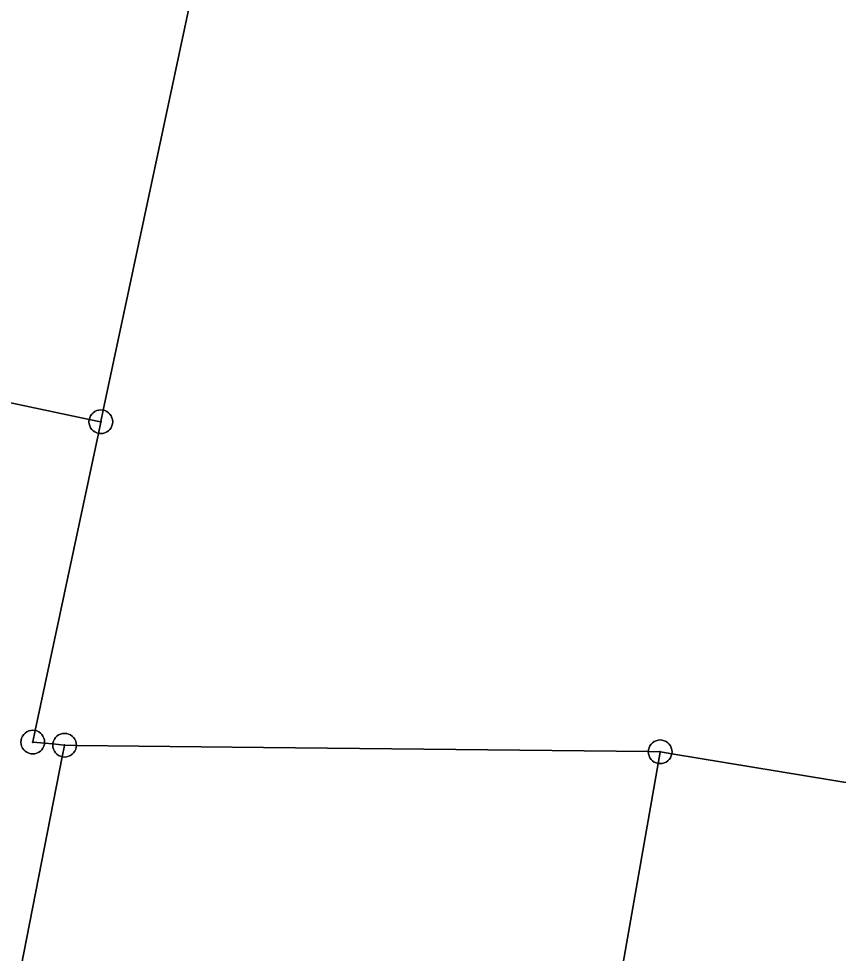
# Model space of a CAD drawing. Extents: x -645676 to -642474, y -1077513 to -1072613.
# Drawn here: x -644194.07 to -644159.48, y -1074975.52 to -1074936.06 of the extents above; entities that cross this region are included whole.
import ezdxf

# ---------------------------------------------------------------- set-up
doc = ezdxf.new("R2010")
doc.units = 0
doc.layers.add('KN', color=7, linetype='Continuous')

msp = doc.modelspace()

# ---------------------------------------------------------------- linework, layer by layer
at = {"layer": 'KN'}
for points in [[(-644186.21, -1074932.45), (-644190.5, -1074952.59), (-644190.51, -1074952.59), (-644190.6, -1074952.58), (-644190.69, -1074952.59), (-644190.77, -1074952.61), (-644190.85, -1074952.65), (-644190.92, -1074952.7), (-644190.98, -1074952.76), (-644191.03, -1074952.83), (-644191.07, -1074952.91), (-644191.09, -1074952.98), (-644221.78, -1074946.47)], [(-644158.65, -1074968.39), (-644166.51, -1074967.09), (-644166.5, -1074967.01), (-644166.51, -1074966.92), (-644166.53, -1074966.84), (-644166.57, -1074966.76), (-644166.62, -1074966.69), (-644166.68, -1074966.63), (-644166.75, -1074966.58), (-644166.83, -1074966.54), (-644166.91, -1074966.52), (-644167, -1074966.51), (-644167.09, -1074966.52), (-644167.17, -1074966.54), (-644167.25, -1074966.58), (-644167.32, -1074966.63), (-644167.38, -1074966.69), (-644167.43, -1074966.76), (-644167.47, -1074966.84), (-644167.49, -1074966.92), (-644167.5, -1074967), (-644183.73, -1074966.83), (-644191.63, -1074966.74), (-644191.63, -1074966.73), (-644191.64, -1074966.64), (-644191.66, -1074966.56), (-644191.7, -1074966.48), (-644191.75, -1074966.41), (-644191.81, -1074966.35), (-644191.88, -1074966.3), (-644191.96, -1074966.26), (-644192.04, -1074966.24), (-644192.13, -1074966.23), (-644192.22, -1074966.24), (-644192.3, -1074966.26), (-644192.38, -1074966.3), (-644192.45, -1074966.35), (-644192.51, -1074966.41), (-644192.56, -1074966.48), (-644192.6, -1074966.56), (-644192.62, -1074966.64), (-644192.63, -1074966.68), (-644192.97, -1074966.65), (-644192.97, -1074966.6), (-644192.98, -1074966.51), (-644193, -1074966.43), (-644193.04, -1074966.35), (-644193.09, -1074966.28), (-644193.15, -1074966.22), (-644193.22, -1074966.17), (-644193.3, -1074966.13), (-644193.37, -1074966.11), (-644190.7, -1074953.57), (-644190.69, -1074953.57), (-644190.6, -1074953.58), (-644190.51, -1074953.57), (-644190.43, -1074953.55), (-644190.35, -1074953.51), (-644190.28, -1074953.46), (-644190.22, -1074953.4), (-644190.17, -1074953.33), (-644190.13, -1074953.25), (-644190.11, -1074953.17), (-644190.1, -1074953.08), (-644190.11, -1074952.99), (-644190.13, -1074952.91), (-644190.17, -1074952.83), (-644190.22, -1074952.76), (-644190.28, -1074952.7), (-644190.35, -1074952.65), (-644190.43, -1074952.61), (-644190.5, -1074952.59), (-644186.21, -1074932.45)], [(-644221.78, -1074946.47), (-644191.09, -1074952.98), (-644191.09, -1074952.99), (-644191.1, -1074953.08), (-644191.09, -1074953.17), (-644191.07, -1074953.25), (-644191.03, -1074953.33), (-644190.98, -1074953.4), (-644190.92, -1074953.46), (-644190.85, -1074953.51), (-644190.77, -1074953.55), (-644190.7, -1074953.57), (-644193.37, -1074966.11), (-644193.38, -1074966.11), (-644193.47, -1074966.1), (-644193.56, -1074966.11), (-644193.64, -1074966.13), (-644193.72, -1074966.17), (-644193.79, -1074966.22), (-644193.85, -1074966.28), (-644193.9, -1074966.35), (-644193.94, -1074966.43), (-644193.96, -1074966.51), (-644193.97, -1074966.6), (-644193.96, -1074966.69), (-644193.94, -1074966.77), (-644193.9, -1074966.85), (-644193.85, -1074966.92), (-644193.79, -1074966.98), (-644193.72, -1074967.03), (-644193.64, -1074967.07), (-644193.56, -1074967.09), (-644193.47, -1074967.1), (-644193.38, -1074967.09), (-644193.3, -1074967.07), (-644193.22, -1074967.03), (-644193.15, -1074966.98), (-644193.09, -1074966.92), (-644193.04, -1074966.85), (-644193, -1074966.77), (-644192.98, -1074966.69), (-644192.97, -1074966.65), (-644192.63, -1074966.68), (-644192.63, -1074966.73), (-644192.62, -1074966.82), (-644192.6, -1074966.9), (-644192.56, -1074966.98), (-644192.51, -1074967.05), (-644192.45, -1074967.11), (-644192.38, -1074967.16), (-644192.3, -1074967.2), (-644192.23, -1074967.22), (-644199.59, -1075004.77)], [(-644190.6, -1074953.09), (-644190.6, -1074953.08), (-644190.6, -1074953.07), (-644190.59, -1074953.07), (-644190.59, -1074953.08), (-644190.59, -1074953.09), (-644190.6, -1074953.09)], [(-644193.46, -1074966.6), (-644193.47, -1074966.6), (-644193.47, -1074966.59), (-644193.46, -1074966.59), (-644193.46, -1074966.6)], [(-644192.12, -1074966.73), (-644192.13, -1074966.73), (-644192.14, -1074966.73), (-644192.14, -1074966.72), (-644192.13, -1074966.72), (-644192.12, -1074966.72), (-644192.12, -1074966.73)], [(-644192.13, -1074966.74), (-644192.13, -1074966.73), (-644192.12, -1074966.73), (-644192.12, -1074966.74), (-644192.13, -1074966.74)], [(-644199.59, -1075004.77), (-644192.23, -1074967.22), (-644192.22, -1074967.22), (-644192.13, -1074967.23), (-644192.04, -1074967.22), (-644191.96, -1074967.2), (-644191.88, -1074967.16), (-644191.81, -1074967.11), (-644191.75, -1074967.05), (-644191.7, -1074966.98), (-644191.66, -1074966.9), (-644191.64, -1074966.82), (-644191.63, -1074966.74), (-644183.73, -1074966.83), (-644167.5, -1074967), (-644167.5, -1074967.01), (-644167.49, -1074967.1), (-644167.47, -1074967.18), (-644167.43, -1074967.26), (-644167.38, -1074967.33), (-644167.32, -1074967.39), (-644167.25, -1074967.44), (-644167.17, -1074967.48), (-644167.09, -1074967.5), (-644171.07, -1074990.19)], [(-644171.07, -1074990.19), (-644167.09, -1074967.5), (-644167, -1074967.51), (-644166.91, -1074967.5), (-644166.83, -1074967.48), (-644166.75, -1074967.44), (-644166.68, -1074967.39), (-644166.62, -1074967.33), (-644166.57, -1074967.26), (-644166.53, -1074967.18), (-644166.51, -1074967.1), (-644166.51, -1074967.09), (-644158.65, -1074968.39)], [(-644166.99, -1074967.01), (-644167, -1074967.01), (-644167.01, -1074967.01), (-644167.01, -1074967), (-644167, -1074967), (-644166.99, -1074967), (-644166.99, -1074967.01)]]:
    msp.add_lwpolyline(points, dxfattribs=at)
for points in [[(-644190.5, -1074952.59), (-644190.6, -1074953.07), (-644190.61, -1074953.07), (-644190.61, -1074953.08), (-644191.09, -1074952.98), (-644191.07, -1074952.91), (-644191.03, -1074952.83), (-644190.98, -1074952.76), (-644190.92, -1074952.7), (-644190.85, -1074952.65), (-644190.77, -1074952.61), (-644190.69, -1074952.59), (-644190.6, -1074952.58), (-644190.51, -1074952.59)], [(-644190.7, -1074953.57), (-644190.6, -1074953.09), (-644190.59, -1074953.09), (-644190.59, -1074953.08), (-644190.59, -1074953.07), (-644190.6, -1074953.07), (-644190.5, -1074952.59), (-644190.43, -1074952.61), (-644190.35, -1074952.65), (-644190.28, -1074952.7), (-644190.22, -1074952.76), (-644190.17, -1074952.83), (-644190.13, -1074952.91), (-644190.11, -1074952.99), (-644190.1, -1074953.08), (-644190.11, -1074953.17), (-644190.13, -1074953.25), (-644190.17, -1074953.33), (-644190.22, -1074953.4), (-644190.28, -1074953.46), (-644190.35, -1074953.51), (-644190.43, -1074953.55), (-644190.51, -1074953.57), (-644190.6, -1074953.58), (-644190.69, -1074953.57)], [(-644190.61, -1074953.08), (-644190.61, -1074953.09), (-644190.6, -1074953.09), (-644190.7, -1074953.57), (-644190.77, -1074953.55), (-644190.85, -1074953.51), (-644190.92, -1074953.46), (-644190.98, -1074953.4), (-644191.03, -1074953.33), (-644191.07, -1074953.25), (-644191.09, -1074953.17), (-644191.1, -1074953.08), (-644191.09, -1074952.99), (-644191.09, -1074952.98)], [(-644190.6, -1074953.08), (-644190.61, -1074953.08), (-644190.61, -1074953.07), (-644190.6, -1074953.07)], [(-644190.6, -1074953.08), (-644190.6, -1074953.09), (-644190.61, -1074953.09), (-644190.61, -1074953.08)], [(-644193.37, -1074966.11), (-644193.47, -1074966.59), (-644193.48, -1074966.59), (-644193.48, -1074966.6), (-644193.48, -1074966.61), (-644193.47, -1074966.61), (-644193.46, -1074966.61), (-644193.46, -1074966.6), (-644192.97, -1074966.65), (-644192.98, -1074966.69), (-644193, -1074966.77), (-644193.04, -1074966.85), (-644193.09, -1074966.92), (-644193.15, -1074966.98), (-644193.22, -1074967.03), (-644193.3, -1074967.07), (-644193.38, -1074967.09), (-644193.47, -1074967.1), (-644193.56, -1074967.09), (-644193.64, -1074967.07), (-644193.72, -1074967.03), (-644193.79, -1074966.98), (-644193.85, -1074966.92), (-644193.9, -1074966.85), (-644193.94, -1074966.77), (-644193.96, -1074966.69), (-644193.97, -1074966.6), (-644193.96, -1074966.51), (-644193.94, -1074966.43), (-644193.9, -1074966.35), (-644193.85, -1074966.28), (-644193.79, -1074966.22), (-644193.72, -1074966.17), (-644193.64, -1074966.13), (-644193.56, -1074966.11), (-644193.47, -1074966.1), (-644193.38, -1074966.11)], [(-644192.97, -1074966.65), (-644193.46, -1074966.6), (-644193.46, -1074966.59), (-644193.47, -1074966.59), (-644193.37, -1074966.11), (-644193.3, -1074966.13), (-644193.22, -1074966.17), (-644193.15, -1074966.22), (-644193.09, -1074966.28), (-644193.04, -1074966.35), (-644193, -1074966.43), (-644192.98, -1074966.51), (-644192.97, -1074966.6)], [(-644191.63, -1074966.74), (-644192.12, -1074966.73), (-644192.12, -1074966.72), (-644192.13, -1074966.72), (-644192.14, -1074966.72), (-644192.14, -1074966.73), (-644192.63, -1074966.68), (-644192.62, -1074966.64), (-644192.6, -1074966.56), (-644192.56, -1074966.48), (-644192.51, -1074966.41), (-644192.45, -1074966.35), (-644192.38, -1074966.3), (-644192.3, -1074966.26), (-644192.22, -1074966.24), (-644192.13, -1074966.23), (-644192.04, -1074966.24), (-644191.96, -1074966.26), (-644191.88, -1074966.3), (-644191.81, -1074966.35), (-644191.75, -1074966.41), (-644191.7, -1074966.48), (-644191.66, -1074966.56), (-644191.64, -1074966.64), (-644191.63, -1074966.73)], [(-644193.46, -1074966.6), (-644193.46, -1074966.61), (-644193.47, -1074966.61), (-644193.48, -1074966.61), (-644193.48, -1074966.6), (-644193.48, -1074966.59), (-644193.47, -1074966.59), (-644193.47, -1074966.6)], [(-644192.14, -1074966.73), (-644192.14, -1074966.74), (-644192.13, -1074966.74), (-644192.23, -1074967.22), (-644192.3, -1074967.2), (-644192.38, -1074967.16), (-644192.45, -1074967.11), (-644192.51, -1074967.05), (-644192.56, -1074966.98), (-644192.6, -1074966.9), (-644192.62, -1074966.82), (-644192.63, -1074966.73), (-644192.63, -1074966.68)], [(-644191.63, -1074966.74), (-644191.64, -1074966.82), (-644191.66, -1074966.9), (-644191.7, -1074966.98), (-644191.75, -1074967.05), (-644191.81, -1074967.11), (-644191.88, -1074967.16), (-644191.96, -1074967.2), (-644192.04, -1074967.22), (-644192.13, -1074967.23), (-644192.22, -1074967.22), (-644192.23, -1074967.22), (-644192.13, -1074966.74), (-644192.12, -1074966.74), (-644192.12, -1074966.73)], [(-644192.13, -1074966.73), (-644192.13, -1074966.74), (-644192.14, -1074966.74), (-644192.14, -1074966.73)], [(-644166.51, -1074967.09), (-644166.99, -1074967.01), (-644166.99, -1074967), (-644167, -1074967), (-644167.01, -1074967), (-644167.01, -1074967.01), (-644167.5, -1074967), (-644167.49, -1074966.92), (-644167.47, -1074966.84), (-644167.43, -1074966.76), (-644167.38, -1074966.69), (-644167.32, -1074966.63), (-644167.25, -1074966.58), (-644167.17, -1074966.54), (-644167.09, -1074966.52), (-644167, -1074966.51), (-644166.91, -1074966.52), (-644166.83, -1074966.54), (-644166.75, -1074966.58), (-644166.68, -1074966.63), (-644166.62, -1074966.69), (-644166.57, -1074966.76), (-644166.53, -1074966.84), (-644166.51, -1074966.92), (-644166.5, -1074967.01)], [(-644167.01, -1074967.01), (-644167.01, -1074967.02), (-644167, -1074967.02), (-644167.09, -1074967.5), (-644167.17, -1074967.48), (-644167.25, -1074967.44), (-644167.32, -1074967.39), (-644167.38, -1074967.33), (-644167.43, -1074967.26), (-644167.47, -1074967.18), (-644167.49, -1074967.1), (-644167.5, -1074967.01), (-644167.5, -1074967)], [(-644166.51, -1074967.09), (-644166.51, -1074967.1), (-644166.53, -1074967.18), (-644166.57, -1074967.26), (-644166.62, -1074967.33), (-644166.68, -1074967.39), (-644166.75, -1074967.44), (-644166.83, -1074967.48), (-644166.91, -1074967.5), (-644167, -1074967.51), (-644167.09, -1074967.5), (-644167, -1074967.02), (-644166.99, -1074967.02), (-644166.99, -1074967.01)], [(-644167, -1074967.01), (-644167, -1074967.02), (-644167.01, -1074967.02), (-644167.01, -1074967.01)], [(-644166.99, -1074967.01), (-644166.99, -1074967.02), (-644167, -1074967.02), (-644167, -1074967.01)]]:
    msp.add_lwpolyline(points, close=True, dxfattribs=at)

doc.saveas('drawing.dxf')
